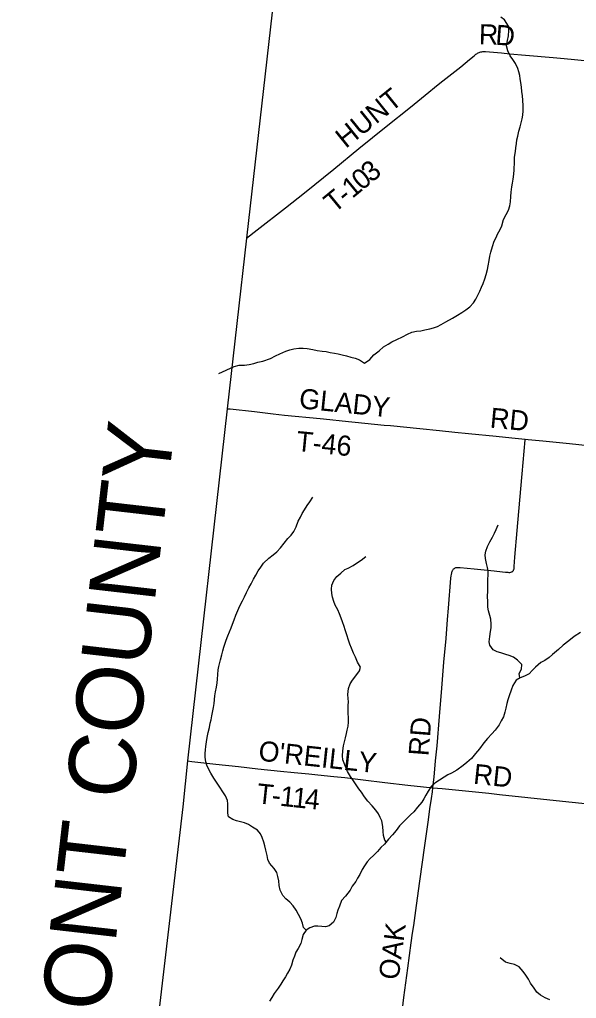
# Model space of a CAD drawing. Extents: x 1451455 to 1749751, y 218250 to 574981.
# Drawn here: x 1541589 to 1549919, y 434437 to 449081 of the extents above; entities that cross this region are included whole.
import ezdxf

# ---------------------------------------------------------------- set-up
doc = ezdxf.new("R2010")
doc.units = 0
for name, color, linetype in [('GM_X_Adjacent_County', 7, 'Continuous'), ('GM_X_Adjacent_County_Text', 7, 'Continuous'), ('GM_X_County', 7, 'Continuous'), ('GM_X_Minor_River', 7, 'Continuous'), ('GM_X_Township', 7, 'Continuous'), ('GM_X_Township_Road', 7, 'Continuous'), ('GM_X_Township_Road_Text', 7, 'Continuous')]:
    doc.layers.add(name, color=color, linetype=linetype)

msp = doc.modelspace()

# ---------------------------------------------------------------- linework, layer by layer
at = {"layer": 'GM_X_Adjacent_County'}
msp.add_lwpolyline([(1541041, 460701), (1541653, 460642), (1544018, 460420), (1546591, 460177), (1546362, 457943), (1546170, 456232), (1545962, 454406), (1545594, 451170), (1544985, 445811), (1544696, 443260), (1544099, 437990), (1544031, 437305), (1543312, 431173), (1542121, 420986), (1542043, 420309), (1541904, 419113)], dxfattribs=at)
at = {"layer": 'GM_X_County'}
msp.add_lwpolyline([(1558990, 459152), (1557881, 459234), (1555623, 459427), (1553981, 459606), (1549518, 459950), (1546591, 460177), (1546362, 457943), (1546170, 456232), (1545962, 454406), (1545594, 451170), (1544985, 445811), (1544696, 443260), (1544099, 437990), (1544031, 437305), (1543312, 431173), (1542121, 420986), (1542043, 420309), (1541904, 419113)], dxfattribs=at)
at = {"layer": 'GM_X_Minor_River'}
for points in [[(1549112, 447939), (1549103, 448003), (1549096, 448070), (1549089, 448138), (1549078, 448196), (1549073, 448246), (1549060, 448299), (1549045, 448349), (1549008, 448426), (1548967, 448486), (1548930, 448541), (1548891, 448612), (1548874, 448690), (1548886, 448768), (1548901, 448840), (1548906, 448916), (1548902, 448984), (1548841, 449080), (1548788, 449118)], [(1544568, 443789), (1544799, 443892), (1544873, 443909), (1544956, 443911), (1545024, 443922), (1545092, 443935), (1545155, 443956), (1545230, 443971), (1545341, 444011), (1545415, 444049), (1545484, 444082), (1545573, 444119), (1545634, 444140), (1545694, 444157), (1545765, 444166), (1545833, 444164), (1545891, 444159), (1545975, 444146), (1546043, 444133), (1546117, 444123), (1546177, 444114), (1546233, 444103), (1546299, 444092), (1546355, 444083), (1546415, 444068), (1546477, 444053), (1546544, 444032), (1546610, 444017), (1546676, 443989), (1546751, 443942), (1546829, 443995), (1546890, 444064), (1546967, 444127), (1547033, 444188), (1547103, 444226), (1547156, 444258), (1547231, 444294), (1547316, 444337), (1547391, 444376), (1547456, 444403), (1547528, 444421), (1547592, 444424), (1547649, 444439), (1547727, 444456), (1547780, 444469), (1547840, 444492), (1547897, 444521), (1547966, 444562), (1548065, 444616), (1548140, 444661), (1548207, 444700), (1548266, 444741), (1548325, 444786), (1548380, 444845), (1548415, 444897), (1548446, 444960), (1548476, 445018), (1548501, 445079), (1548522, 445135), (1548547, 445205), (1548570, 445268), (1548588, 445344), (1548601, 445398), (1548612, 445476), (1548623, 445542), (1548638, 445604), (1548664, 445685), (1548691, 445765), (1548717, 445821), (1548740, 445872), (1548777, 445940), (1548804, 445997), (1548828, 446093), (1548867, 446165), (1548904, 446228), (1548924, 446296), (1548931, 446356), (1548940, 446434), (1548945, 446500), (1548953, 446578), (1548962, 446632), (1548971, 446692), (1548982, 446768), (1548989, 446836), (1548992, 446952), (1548995, 447022), (1549006, 447110), (1549015, 447164), (1549021, 447226), (1549030, 447282), (1549043, 447337), (1549058, 447411), (1549077, 447479), (1549094, 447537), (1549107, 447595), (1549116, 447651), (1549120, 447715), (1549123, 447789), (1549118, 447875), (1549112, 447939)], [(1545851, 441747), (1545889, 441812), (1545930, 441865), (1545975, 441937)], [(1545877, 435457), (1545838, 435497), (1545821, 435562), (1545794, 435628), (1545761, 435695), (1545726, 435758), (1545683, 435824), (1545630, 435877), (1545573, 435926), (1545526, 435979), (1545487, 436056), (1545474, 436126), (1545466, 436195), (1545453, 436263), (1545436, 436321), (1545397, 436382), (1545330, 436463), (1545305, 436514), (1545292, 436576), (1545275, 436656), (1545258, 436721), (1545243, 436777), (1545219, 436845), (1545194, 436902), (1545146, 436953), (1545075, 437000), (1545013, 437037), (1544952, 437066), (1544894, 437081), (1544836, 437094), (1544778, 437112), (1544713, 437153), (1544704, 437207), (1544703, 437289), (1544702, 437347), (1544697, 437397), (1544668, 437470), (1544547, 437658), (1544496, 437733), (1544450, 437806), (1544419, 437864), (1544392, 437925), (1544375, 437977), (1544366, 438046), (1544365, 438100), (1544368, 438156), (1544373, 438208), (1544384, 438275), (1544395, 438341), (1544411, 438415), (1544428, 438489), (1544441, 438553), (1544454, 438604), (1544465, 438666), (1544479, 438740), (1544488, 438792), (1544499, 438852), (1544511, 438962), (1544520, 439024), (1544533, 439093), (1544546, 439157), (1544552, 439215), (1544557, 439281), (1544562, 439351), (1544571, 439405), (1544595, 439501), (1544616, 439578), (1544631, 439636), (1544646, 439692), (1544678, 439796), (1544702, 439861), (1544729, 439923), (1544754, 439984), (1544775, 440038), (1544798, 440102), (1544826, 440169), (1544855, 440243), (1544886, 440312), (1544924, 440388), (1544953, 440447), (1544984, 440509), (1545020, 440580), (1545051, 440638), (1545090, 440711), (1545125, 440769), (1545159, 440834), (1545196, 440889), (1545237, 440949), (1545317, 441025), (1545380, 441072), (1545435, 441117), (1545492, 441178), (1545545, 441248), (1545603, 441317), (1545652, 441370), (1545691, 441421), (1545724, 441495), (1545756, 441578), (1545789, 441638), (1545818, 441691), (1545851, 441747)], [(1549075, 439232), (1549064, 439299), (1549096, 439363), (1549103, 439433), (1549040, 439496), (1548978, 439543), (1548913, 439568), (1548861, 439583), (1548789, 439608), (1548733, 439625), (1548674, 439654), (1548625, 439721), (1548616, 439774), (1548623, 439850), (1548634, 439925), (1548643, 439981), (1548646, 440037), (1548640, 440111), (1548623, 440168), (1548602, 440234), (1548595, 440290), (1548592, 440369), (1548590, 440457), (1548593, 440529), (1548596, 440703), (1548600, 440775), (1548599, 440829), (1548590, 440883), (1548575, 440945), (1548558, 441020), (1548553, 441076), (1548564, 441130), (1548591, 441197), (1548625, 441269), (1548662, 441340), (1548693, 441398), (1548720, 441453), (1548746, 441521)], [(1547074, 436779), (1547053, 436805), (1547032, 436873), (1547027, 436935), (1547021, 437010), (1547006, 437092), (1546985, 437146), (1546960, 437201), (1546919, 437252), (1546864, 437321), (1546797, 437390), (1546750, 437455), (1546705, 437524), (1546664, 437574), (1546613, 437647), (1546572, 437706), (1546537, 437757), (1546496, 437830), (1546473, 437880), (1546454, 437934), (1546425, 438009), (1546420, 438065), (1546424, 438143), (1546437, 438215), (1546450, 438277), (1546465, 438336), (1546478, 438400), (1546491, 438452), (1546506, 438510), (1546510, 438572), (1546509, 438642), (1546506, 438702), (1546503, 438752), (1546506, 438818), (1546509, 438876), (1546506, 438926), (1546501, 438982), (1546511, 439074), (1546536, 439146), (1546569, 439199), (1546620, 439263), (1546672, 439336), (1546687, 439395), (1546644, 439466), (1546612, 439543), (1546585, 439601), (1546552, 439678), (1546527, 439737), (1546508, 439799), (1546483, 439878), (1546462, 439950), (1546445, 440002), (1546421, 440071), (1546402, 440127), (1546377, 440192), (1546352, 440250), (1546311, 440323), (1546292, 440375), (1546269, 440440), (1546262, 440496), (1546257, 440560), (1546262, 440620), (1546289, 440690), (1546337, 440749), (1546394, 440800), (1546453, 440853), (1546505, 440876), (1546578, 440913), (1546643, 440958), (1546700, 440993), (1546769, 441048)], [(1549980, 439910), (1549887, 439853), (1549807, 439786), (1549722, 439724), (1549649, 439657), (1549561, 439585), (1549510, 439540), (1549447, 439495), (1549388, 439464), (1549307, 439395), (1549256, 439344), (1549211, 439291), (1549140, 439258), (1549077, 439233), (1549016, 439198), (1548969, 439121), (1548941, 439051), (1548914, 438962), (1548893, 438902), (1548880, 438848), (1548862, 438778), (1548849, 438720), (1548826, 438649), (1548795, 438589), (1548763, 438532), (1548704, 438453), (1548653, 438398), (1548587, 438325), (1548532, 438260), (1548468, 438171), (1548409, 438104), (1548347, 438025), (1548278, 437968), (1548223, 437921), (1548129, 437853), (1548050, 437808), (1547994, 437781), (1547941, 437748), (1547870, 437705), (1547801, 437660), (1547744, 437609), (1547700, 437536), (1547667, 437476), (1547634, 437425), (1547605, 437373), (1547542, 437301), (1547488, 437231), (1547437, 437186), (1547382, 437127), (1547329, 437074), (1547270, 437017), (1547220, 436950), (1547169, 436883), (1547106, 436818), (1547048, 436747), (1546995, 436696), (1546944, 436637), (1546883, 436578), (1546832, 436533), (1546791, 436481), (1546749, 436420), (1546716, 436364), (1546679, 436291), (1546646, 436238), (1546617, 436186), (1546565, 436117), (1546532, 436058), (1546464, 435969), (1546407, 435900), (1546375, 435818), (1546352, 435758), (1546335, 435707), (1546320, 435649), (1546283, 435578), (1546220, 435521), (1546163, 435506), (1546109, 435513), (1546049, 435518), (1545999, 435517), (1545932, 435494), (1545877, 435457)], [(1545877, 435457), (1545832, 435393), (1545809, 435320), (1545796, 435258), (1545758, 435183), (1545723, 435127), (1545700, 435070), (1545679, 435008), (1545655, 434934), (1545630, 434877), (1545599, 434815), (1545566, 434762), (1545527, 434702), (1545498, 434651), (1545456, 434589), (1545399, 434512), (1545360, 434451), (1545329, 434398)], [(1549521, 434415), (1549452, 434446), (1549380, 434486), (1549327, 434529), (1549286, 434591), (1549233, 434668), (1549202, 434723), (1549163, 434786), (1549124, 434838), (1549065, 434908), (1548991, 434947), (1548929, 434960), (1548858, 434981), (1548780, 435045)]]:
    msp.add_lwpolyline(points, dxfattribs=at)
at = {"layer": 'GM_X_Township'}
msp.add_lwpolyline([(1558990, 459152), (1557881, 459234), (1555623, 459427), (1553981, 459606), (1549518, 459950), (1546591, 460177), (1546362, 457943), (1546170, 456232), (1545962, 454406), (1545594, 451170), (1544985, 445811), (1544696, 443260), (1544099, 437990), (1544031, 437305), (1543312, 431173), (1542121, 420986), (1542043, 420309), (1541904, 419113)], dxfattribs=at)
at = {"layer": 'GM_X_Township_Road'}
for points in [[(1544985, 445811), (1545145, 445936), (1545569, 446265), (1545850, 446487), (1546288, 446846), (1546662, 447152), (1547074, 447482), (1547435, 447773), (1547658, 447953), (1547849, 448108), (1547921, 448165), (1548189, 448376), (1548319, 448482), (1548389, 448541), (1548405, 448554), (1548416, 448562), (1548428, 448571), (1548438, 448577), (1548450, 448584), (1548464, 448589), (1548475, 448593), (1548489, 448597), (1548504, 448600), (1548519, 448602), (1548540, 448602), (1548560, 448603), (1548797, 448583), (1548924, 448570), (1549156, 448548), (1549571, 448513), (1549735, 448498), (1550097, 448465)], [(1544696, 443260), (1544738, 443256)], [(1544738, 443256), (1545101, 443216), (1545381, 443184), (1545551, 443165), (1546086, 443112), (1546230, 443098), (1546416, 443079), (1546752, 443044), (1547042, 443016), (1547136, 443007), (1547579, 442963), (1547873, 442935), (1548099, 442911), (1548307, 442890), (1548718, 442847), (1548954, 442824), (1549153, 442804)], [(1547771, 437590), (1547777, 437634), (1547789, 437748), (1547812, 437990), (1547836, 438218), (1547870, 438653), (1547904, 439078), (1547938, 439468), (1547969, 439820), (1547992, 440104), (1548007, 440277), (1548042, 440727), (1548045, 440759), (1548049, 440781), (1548053, 440804), (1548056, 440814), (1548060, 440826), (1548064, 440837), (1548070, 440846), (1548074, 440853), (1548082, 440862), (1548093, 440870), (1548105, 440877), (1548117, 440882), (1548133, 440884), (1548145, 440885), (1548165, 440885), (1548182, 440884), (1548390, 440864), (1548691, 440835), (1548814, 440821), (1548856, 440816), (1548895, 440812), (1548907, 440811), (1548922, 440811), (1548936, 440814), (1548948, 440817), (1548957, 440821), (1548964, 440826), (1548971, 440833), (1548976, 440840), (1548980, 440847), (1548984, 440856), (1548986, 440865), (1548989, 440881), (1548990, 440897), (1548999, 441038), (1549032, 441437), (1549074, 441891), (1549107, 442286), (1549152, 442792), (1549153, 442804)], [(1549153, 442804), (1549195, 442800), (1549417, 442778), (1549818, 442737), (1550093, 442711), (1550400, 442681), (1550489, 442673)], [(1544099, 437990), (1544167, 437983), (1544392, 437958), (1544525, 437943), (1544864, 437906), (1545154, 437874), (1545490, 437839), (1545699, 437817), (1545918, 437798), (1546052, 437784), (1546290, 437759), (1546456, 437740), (1546730, 437708), (1547053, 437670), (1547399, 437630), (1547631, 437602), (1547771, 437590)], [(1547280, 433989), (1547338, 434452), (1547396, 434890), (1547448, 435268), (1547469, 435416), (1547485, 435527), (1547527, 435829), (1547576, 436191), (1547650, 436726), (1547705, 437111), (1547728, 437272), (1547750, 437427), (1547764, 437527), (1547771, 437590)], [(1547771, 437590), (1547911, 437577), (1548309, 437537), (1548611, 437506), (1548767, 437488), (1549191, 437445), (1549523, 437408), (1549856, 437375), (1549999, 437360), (1550215, 437337), (1550423, 437315), (1550668, 437290), (1550782, 437277), (1550883, 437264)]]:
    msp.add_lwpolyline(points, dxfattribs=at)

# ---------------------------------------------------------------- texts
at = {"layer": 'GM_X_Adjacent_County_Text'}
msp.add_text('CLERMONT COUNTY', height=1000, rotation=83.4442, dxfattribs=at).set_placement((1542369, 429564))
at = {"layer": 'GM_X_Township_Road_Text'}
for s, rotation, p in [('R', 358.4152, (1548457, 448714)), ('D', 355.7596, (1548700, 448707)), ('HUNT', 38.8539, (1546468, 447145)), ('3', 39.692, (1546852, 446633)), ('0', 39.5128, (1546709, 446515)), ('1', 39.4611, (1546566, 446397)), ('T', 39.4456, (1546297, 446177)), ('-', 39.4522, (1546470, 446319)), ('GLADY', 354.1544, (1545760, 443268)), ('RD', 354.5856, (1548617, 442978)), ('T-46', 354.3612, (1545719, 442629)), ('RD', 85.5641, (1547706, 438056)), ("O'REILLY", 353.8791, (1545152, 437997)), ('RD', 354.09, (1548368, 437650)), ('T', 353.9158, (1545128, 437358)), ('1', 353.9614, (1545474, 437321)), ('1', 354.1135, (1545658, 437301)), ('4', 354.6201, (1545845, 437282)), ('-', 353.9306, (1545351, 437334)), ('OAK', 82.5034, (1547257, 434705))]:
    msp.add_text(s, height=300, rotation=rotation, dxfattribs=at).set_placement(p)

doc.saveas('drawing.dxf')
